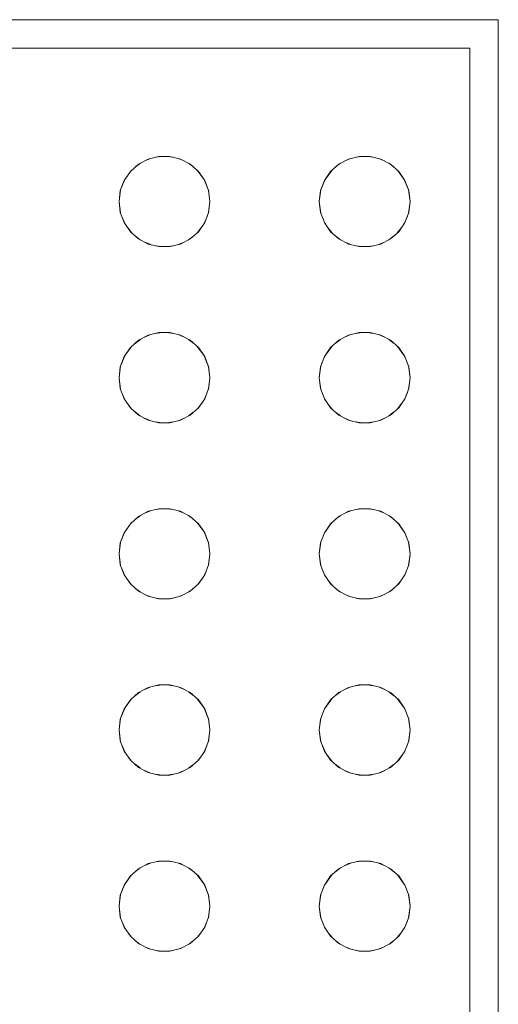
# Model space of a CAD drawing. Header units: millimetres. Extents: x 321 to 585, y -277 to 9.
# Tile 676 of 1056: x 349.882 to 350.05, y -37.76 to -37.413. Entities that reach past the tile are written whole.
import ezdxf

# ---------------------------------------------------------------- set-up
doc = ezdxf.new("R2010")
doc.units = ezdxf.units.MM
doc.header["$MEASUREMENT"] = 0
doc.layers.add('IFC-Elemento construtivo genérico-Contorno', color=253, linetype='Continuous', lineweight=5)

msp = doc.modelspace()

# ---------------------------------------------------------------- linework, layer by layer
at = {"layer": 'IFC-Elemento construtivo genérico-Contorno', "lineweight": 5}
for p, q in [((348.69014, -37.41317), (350.05014, -37.41317)), ((350.05014, -37.90717), (350.05014, -37.41317)), ((348.70014, -37.42317), (350.04014, -37.42317)), ((350.04014, -37.90317), (350.04014, -37.42317)), ((349.9235, -37.464), (349.92692, -37.46221)), ((349.92565, -37.46287), (349.92774, -37.462)), ((349.92692, -37.46221), (349.93067, -37.46128)), ((349.92948, -37.46157), (349.93171, -37.46128)), ((349.93067, -37.46128), (349.93452, -37.46128)), ((349.93348, -37.46128), (349.93571, -37.46157)), ((349.93452, -37.46128), (349.93827, -37.46221)), ((349.93744, -37.462), (349.93954, -37.46287)), ((349.93827, -37.46221), (349.94168, -37.464)), ((349.994, -37.464), (349.99741, -37.46221)), ((349.99613, -37.46288), (349.99824, -37.462)), ((349.99741, -37.46221), (350.00116, -37.46128)), ((349.99997, -37.46157), (350.0022, -37.46128)), ((350.00116, -37.46128), (350.00501, -37.46128)), ((350.00397, -37.46128), (350.0062, -37.46157)), ((350.00501, -37.46128), (350.00876, -37.46221)), ((350.00793, -37.462), (350.01003, -37.46287)), ((350.00876, -37.46221), (350.01217, -37.464)), ((349.91843, -37.46973), (349.92103, -37.46618)), ((349.91843, -37.46973), (349.92062, -37.46656)), ((349.92062, -37.46656), (349.9235, -37.464)), ((349.92225, -37.46511), (349.92413, -37.46367)), ((349.94106, -37.46367), (349.94294, -37.46511)), ((349.94168, -37.464), (349.94457, -37.46656)), ((349.94415, -37.46618), (349.94676, -37.46973)), ((349.94457, -37.46656), (349.94676, -37.46973)), ((349.98892, -37.46973), (349.99152, -37.46619)), ((349.98892, -37.46973), (349.99111, -37.46656)), ((349.99111, -37.46656), (349.994, -37.464)), ((349.99275, -37.46511), (349.99462, -37.46367)), ((350.01155, -37.46367), (350.01344, -37.46512)), ((350.01217, -37.464), (350.01506, -37.46656)), ((350.01464, -37.46618), (350.01725, -37.46973)), ((350.01506, -37.46656), (350.01725, -37.46973)), ((349.91706, -37.47334), (349.91864, -37.46943)), ((349.91706, -37.47334), (349.91843, -37.46973)), ((349.94655, -37.46943), (349.94813, -37.47334)), ((349.94676, -37.46973), (349.94813, -37.47334)), ((349.98755, -37.47334), (349.98913, -37.46944)), ((349.98755, -37.47334), (349.98892, -37.46973)), ((350.01704, -37.46943), (350.01862, -37.47334)), ((350.01725, -37.46973), (350.01862, -37.47334)), ((349.9166, -37.47717), (349.91714, -37.47303)), ((349.9166, -37.47717), (349.91706, -37.47334)), ((349.94805, -37.47303), (349.94859, -37.47717)), ((349.94813, -37.47334), (349.94859, -37.47717)), ((349.98709, -37.47717), (349.98763, -37.47303)), ((349.98709, -37.47717), (349.98755, -37.47334)), ((350.01854, -37.47303), (350.01909, -37.47717)), ((350.01862, -37.47334), (350.01909, -37.47717)), ((349.9166, -37.47717), (349.91714, -37.48131)), ((349.9166, -37.47717), (349.91706, -37.481)), ((349.94805, -37.48131), (349.94859, -37.47717)), ((349.94813, -37.481), (349.94859, -37.47717)), ((349.98709, -37.47717), (349.98763, -37.48131)), ((349.98709, -37.47717), (349.98755, -37.481)), ((350.01854, -37.48131), (350.01909, -37.47717)), ((350.01862, -37.481), (350.01909, -37.47717)), ((349.91706, -37.481), (349.91843, -37.4846)), ((349.91761, -37.48244), (349.91874, -37.48517)), ((349.94645, -37.48517), (349.9476, -37.48239)), ((349.94676, -37.4846), (349.94813, -37.481)), ((349.98755, -37.481), (349.98892, -37.4846)), ((349.98809, -37.48242), (349.98923, -37.48517)), ((350.01694, -37.48517), (350.01811, -37.48235)), ((350.01725, -37.4846), (350.01862, -37.481)), ((349.91843, -37.4846), (349.92062, -37.48778)), ((349.91953, -37.48619), (349.921, -37.48812)), ((349.94419, -37.48812), (349.94566, -37.48619)), ((349.94457, -37.48778), (349.94676, -37.4846)), ((349.98892, -37.4846), (349.99111, -37.48778)), ((349.99003, -37.48621), (349.99149, -37.48812)), ((350.01467, -37.48812), (350.01616, -37.48618)), ((350.01506, -37.48778), (350.01725, -37.4846)), ((349.92062, -37.48778), (349.9235, -37.49033)), ((349.92227, -37.48924), (349.9241, -37.49065)), ((349.9235, -37.49033), (349.92692, -37.49213)), ((349.93827, -37.49213), (349.94168, -37.49033)), ((349.94109, -37.49065), (349.94291, -37.48924)), ((349.94168, -37.49033), (349.94457, -37.48778)), ((349.99111, -37.48778), (349.994, -37.49033)), ((349.99277, -37.48925), (349.99459, -37.49065)), ((349.994, -37.49033), (349.99741, -37.49213)), ((350.00876, -37.49213), (350.01217, -37.49033)), ((350.01158, -37.49065), (350.01341, -37.48924)), ((350.01217, -37.49033), (350.01506, -37.48778)), ((349.92566, -37.49147), (349.92778, -37.49235)), ((349.92692, -37.49213), (349.93067, -37.49305)), ((349.92945, -37.49276), (349.93171, -37.49305)), ((349.93067, -37.49305), (349.93452, -37.49305)), ((349.93348, -37.49305), (349.93574, -37.49276)), ((349.93452, -37.49305), (349.93827, -37.49213)), ((349.93741, -37.49235), (349.93954, -37.49147)), ((349.99614, -37.49147), (349.99827, -37.49235)), ((349.99741, -37.49213), (350.00116, -37.49305)), ((349.99994, -37.49276), (350.0022, -37.49305)), ((350.00116, -37.49305), (350.00501, -37.49305)), ((350.00397, -37.49305), (350.00623, -37.49276)), ((350.00501, -37.49305), (350.00876, -37.49213)), ((350.0079, -37.49235), (350.01003, -37.49147)), ((349.92225, -37.52711), (349.92413, -37.52568)), ((349.9235, -37.526), (349.92692, -37.52421)), ((349.92565, -37.52488), (349.92774, -37.52401)), ((349.92692, -37.52421), (349.93067, -37.52328)), ((349.92948, -37.52358), (349.93171, -37.52328)), ((349.93067, -37.52328), (349.93452, -37.52328)), ((349.93348, -37.52328), (349.93571, -37.52358)), ((349.93452, -37.52328), (349.93827, -37.52421)), ((349.93744, -37.52401), (349.93954, -37.52488)), ((349.93827, -37.52421), (349.94168, -37.526)), ((349.94106, -37.52568), (349.94294, -37.52711)), ((349.99275, -37.52711), (349.99462, -37.52568)), ((349.994, -37.526), (349.99741, -37.52421)), ((349.99613, -37.52489), (349.99824, -37.52401)), ((349.99741, -37.52421), (350.00116, -37.52328)), ((349.99997, -37.52358), (350.0022, -37.52328)), ((350.00116, -37.52328), (350.00501, -37.52328)), ((350.00397, -37.52328), (350.0062, -37.52358)), ((350.00501, -37.52328), (350.00876, -37.52421)), ((350.00793, -37.52401), (350.01003, -37.52488)), ((350.00876, -37.52421), (350.01217, -37.526)), ((350.01155, -37.52568), (350.01344, -37.52712)), ((349.91843, -37.53173), (349.92103, -37.52819)), ((349.91843, -37.53173), (349.92062, -37.52856)), ((349.92062, -37.52856), (349.9235, -37.526)), ((349.94168, -37.526), (349.94457, -37.52856)), ((349.94415, -37.52819), (349.94676, -37.53173)), ((349.94457, -37.52856), (349.94676, -37.53173)), ((349.98892, -37.53173), (349.99152, -37.5282)), ((349.98892, -37.53173), (349.99111, -37.52856)), ((349.99111, -37.52856), (349.994, -37.526)), ((350.01217, -37.526), (350.01506, -37.52856)), ((350.01464, -37.52819), (350.01725, -37.53173)), ((350.01506, -37.52856), (350.01725, -37.53173)), ((349.91706, -37.53534), (349.91863, -37.53144)), ((349.91706, -37.53534), (349.91843, -37.53173)), ((349.94656, -37.53144), (349.94813, -37.53534)), ((349.94676, -37.53173), (349.94813, -37.53534)), ((349.98755, -37.53534), (349.9891, -37.53149)), ((349.98755, -37.53534), (349.98892, -37.53173)), ((350.01705, -37.53144), (350.01862, -37.53534)), ((350.01725, -37.53173), (350.01862, -37.53534)), ((349.9166, -37.53917), (349.91714, -37.53503)), ((349.9166, -37.53917), (349.91706, -37.53534)), ((349.94805, -37.53503), (349.94859, -37.53917)), ((349.94813, -37.53534), (349.94859, -37.53917)), ((349.98709, -37.53917), (349.98763, -37.53503)), ((349.98709, -37.53917), (349.98755, -37.53534)), ((350.01854, -37.53503), (350.01909, -37.53917)), ((350.01862, -37.53534), (350.01909, -37.53917)), ((349.9166, -37.53917), (349.91714, -37.54331)), ((349.9166, -37.53917), (349.91706, -37.543)), ((349.94805, -37.54331), (349.94859, -37.53917)), ((349.94813, -37.543), (349.94859, -37.53917)), ((349.98709, -37.53917), (349.98763, -37.54331)), ((349.98709, -37.53917), (349.98755, -37.543)), ((350.01854, -37.54331), (350.01909, -37.53917)), ((350.01862, -37.543), (350.01909, -37.53917)), ((349.91706, -37.543), (349.91843, -37.5466)), ((349.94676, -37.5466), (349.94813, -37.543)), ((349.98755, -37.543), (349.98892, -37.5466)), ((350.01725, -37.5466), (350.01862, -37.543)), ((349.91761, -37.54445), (349.91874, -37.54717)), ((349.94645, -37.54717), (349.9476, -37.5444)), ((349.98809, -37.54443), (349.98923, -37.54717)), ((350.01694, -37.54717), (350.01811, -37.54435)), ((349.91843, -37.5466), (349.92062, -37.54978)), ((349.91953, -37.5482), (349.921, -37.55012)), ((349.92062, -37.54978), (349.9235, -37.55234)), ((349.94168, -37.55234), (349.94457, -37.54978)), ((349.94419, -37.55012), (349.94566, -37.5482)), ((349.94457, -37.54978), (349.94676, -37.5466)), ((349.98892, -37.5466), (349.99111, -37.54978)), ((349.99003, -37.54822), (349.99149, -37.55012)), ((349.99111, -37.54978), (349.994, -37.55234)), ((350.01217, -37.55234), (350.01506, -37.54978)), ((350.01467, -37.55012), (350.01616, -37.54819)), ((350.01506, -37.54978), (350.01725, -37.5466)), ((349.92227, -37.55124), (349.9241, -37.55265)), ((349.9235, -37.55234), (349.92692, -37.55413)), ((349.93827, -37.55413), (349.94168, -37.55234)), ((349.94109, -37.55265), (349.94291, -37.55124)), ((349.99277, -37.55125), (349.99459, -37.55265)), ((349.994, -37.55234), (349.99741, -37.55413)), ((350.00876, -37.55413), (350.01217, -37.55234)), ((350.01158, -37.55265), (350.01341, -37.55124)), ((349.92566, -37.55347), (349.92778, -37.55435)), ((349.92692, -37.55413), (349.93067, -37.55505)), ((349.92945, -37.55476), (349.93171, -37.55505)), ((349.93067, -37.55505), (349.93452, -37.55505)), ((349.93348, -37.55505), (349.93574, -37.55476)), ((349.93452, -37.55505), (349.93827, -37.55413)), ((349.93741, -37.55435), (349.93954, -37.55347)), ((349.99614, -37.55347), (349.99827, -37.55435)), ((349.99741, -37.55413), (350.00116, -37.55505)), ((349.99994, -37.55476), (350.0022, -37.55505)), ((350.00116, -37.55505), (350.00501, -37.55505)), ((350.00397, -37.55505), (350.00623, -37.55476)), ((350.00501, -37.55505), (350.00876, -37.55413)), ((350.0079, -37.55435), (350.01003, -37.55347)), ((349.92062, -37.59056), (349.9235, -37.588)), ((349.92225, -37.58911), (349.92413, -37.58768)), ((349.9235, -37.588), (349.92692, -37.58621)), ((349.92565, -37.58688), (349.92774, -37.58601)), ((349.92692, -37.58621), (349.93067, -37.58529)), ((349.92948, -37.58558), (349.93171, -37.58529)), ((349.93067, -37.58529), (349.93452, -37.58529)), ((349.93348, -37.58529), (349.93571, -37.58558)), ((349.93452, -37.58529), (349.93827, -37.58621)), ((349.93744, -37.58601), (349.93954, -37.58688)), ((349.93827, -37.58621), (349.94168, -37.588)), ((349.94106, -37.58768), (349.94294, -37.58911)), ((349.94168, -37.588), (349.94457, -37.59056)), ((349.99111, -37.59056), (349.994, -37.588)), ((349.99275, -37.58911), (349.99462, -37.58768)), ((349.994, -37.588), (349.99741, -37.58621)), ((349.99613, -37.58689), (349.99824, -37.58601)), ((349.99741, -37.58621), (350.00116, -37.58529)), ((349.99997, -37.58558), (350.0022, -37.58529)), ((350.00116, -37.58529), (350.00501, -37.58529)), ((350.00397, -37.58529), (350.0062, -37.58558)), ((350.00501, -37.58529), (350.00876, -37.58621)), ((350.00793, -37.58601), (350.01003, -37.58688)), ((350.00876, -37.58621), (350.01217, -37.588)), ((350.01155, -37.58768), (350.01344, -37.58912)), ((350.01217, -37.588), (350.01506, -37.59056)), ((349.91843, -37.59373), (349.92103, -37.59019)), ((349.91843, -37.59373), (349.92062, -37.59056)), ((349.94415, -37.59019), (349.94676, -37.59373)), ((349.94457, -37.59056), (349.94676, -37.59373)), ((349.98892, -37.59373), (349.99152, -37.5902)), ((349.98892, -37.59373), (349.99111, -37.59056)), ((350.01464, -37.59019), (350.01725, -37.59373)), ((350.01506, -37.59056), (350.01725, -37.59373)), ((349.91706, -37.59734), (349.91863, -37.59344)), ((349.91706, -37.59734), (349.91843, -37.59373)), ((349.94656, -37.59344), (349.94813, -37.59734)), ((349.94676, -37.59373), (349.94813, -37.59734)), ((349.98755, -37.59734), (349.9891, -37.59349)), ((349.98755, -37.59734), (349.98892, -37.59373)), ((350.01705, -37.59344), (350.01862, -37.59734)), ((350.01725, -37.59373), (350.01862, -37.59734)), ((349.9166, -37.60116), (349.91714, -37.59702)), ((349.9166, -37.60116), (349.91706, -37.59734)), ((349.94805, -37.59702), (349.94859, -37.60116)), ((349.94813, -37.59734), (349.94859, -37.60116)), ((349.98709, -37.60116), (349.98763, -37.59702)), ((349.98709, -37.60116), (349.98755, -37.59734)), ((350.01854, -37.59702), (350.01909, -37.60116)), ((350.01862, -37.59734), (350.01909, -37.60116)), ((349.9166, -37.60116), (349.91714, -37.60531)), ((349.9166, -37.60116), (349.91706, -37.605)), ((349.94805, -37.60531), (349.94859, -37.60116)), ((349.94813, -37.605), (349.94859, -37.60116)), ((349.98709, -37.60116), (349.98763, -37.60531)), ((349.98709, -37.60116), (349.98755, -37.605)), ((350.01854, -37.60531), (350.01909, -37.60116)), ((350.01862, -37.605), (350.01909, -37.60116)), ((349.91706, -37.605), (349.91843, -37.60861)), ((349.94676, -37.60861), (349.94813, -37.605)), ((349.98755, -37.605), (349.98892, -37.60861)), ((350.01725, -37.60861), (350.01862, -37.605)), ((349.91758, -37.60636), (349.91874, -37.60917)), ((349.91843, -37.60861), (349.92062, -37.61178)), ((349.94457, -37.61178), (349.94676, -37.60861)), ((349.94657, -37.60889), (349.94763, -37.60631)), ((349.98806, -37.60634), (349.98923, -37.60917)), ((349.98892, -37.60861), (349.99111, -37.61178)), ((350.01506, -37.61178), (350.01725, -37.60861)), ((350.01706, -37.60889), (350.01815, -37.60626)), ((349.91953, -37.6102), (349.921, -37.61212)), ((349.92062, -37.61178), (349.9235, -37.61434)), ((349.94168, -37.61434), (349.94457, -37.61178)), ((349.94419, -37.61212), (349.94566, -37.6102)), ((349.99003, -37.61022), (349.99149, -37.61212)), ((349.99111, -37.61178), (349.994, -37.61434)), ((350.01217, -37.61434), (350.01506, -37.61178)), ((350.01467, -37.61212), (350.01616, -37.61019)), ((349.92225, -37.61322), (349.92413, -37.61466)), ((349.9235, -37.61434), (349.92692, -37.61613)), ((349.92565, -37.61546), (349.92774, -37.61633)), ((349.93744, -37.61633), (349.93954, -37.61546)), ((349.93827, -37.61613), (349.94168, -37.61434)), ((349.94106, -37.61466), (349.94294, -37.61322)), ((349.99275, -37.61323), (349.99462, -37.61466)), ((349.994, -37.61434), (349.99741, -37.61613)), ((349.99613, -37.61546), (349.99824, -37.61633)), ((350.00793, -37.61633), (350.01003, -37.61546)), ((350.00876, -37.61613), (350.01217, -37.61434)), ((350.01155, -37.61466), (350.01344, -37.61322)), ((349.92692, -37.61613), (349.93067, -37.61705)), ((349.92948, -37.61676), (349.93171, -37.61705)), ((349.93067, -37.61705), (349.93452, -37.61705)), ((349.93348, -37.61705), (349.93571, -37.61676)), ((349.93452, -37.61705), (349.93827, -37.61613)), ((349.99741, -37.61613), (350.00116, -37.61705)), ((349.99997, -37.61676), (350.0022, -37.61705)), ((350.00116, -37.61705), (350.00501, -37.61705)), ((350.00397, -37.61705), (350.0062, -37.61676)), ((350.00501, -37.61705), (350.00876, -37.61613)), ((349.92062, -37.65256), (349.9235, -37.65)), ((349.92227, -37.6511), (349.9241, -37.64969)), ((349.9235, -37.65), (349.92692, -37.64821)), ((349.92566, -37.64887), (349.92778, -37.648)), ((349.92692, -37.64821), (349.93067, -37.64729)), ((349.92945, -37.64759), (349.93171, -37.64729)), ((349.93067, -37.64729), (349.93452, -37.64729)), ((349.93348, -37.64729), (349.93574, -37.64759)), ((349.93452, -37.64729), (349.93827, -37.64821)), ((349.93741, -37.648), (349.93954, -37.64887)), ((349.93827, -37.64821), (349.94168, -37.65)), ((349.94109, -37.64969), (349.94291, -37.6511)), ((349.94168, -37.65), (349.94457, -37.65256)), ((349.99111, -37.65256), (349.994, -37.65)), ((349.99277, -37.65109), (349.99459, -37.64969)), ((349.994, -37.65), (349.99741, -37.64821)), ((349.99614, -37.64888), (349.99827, -37.64799)), ((349.99741, -37.64821), (350.00116, -37.64729)), ((349.99994, -37.64759), (350.0022, -37.64729)), ((350.00116, -37.64729), (350.00501, -37.64729)), ((350.00397, -37.64729), (350.00623, -37.64759)), ((350.00501, -37.64729), (350.00876, -37.64821)), ((350.0079, -37.648), (350.01003, -37.64887)), ((350.00876, -37.64821), (350.01217, -37.65)), ((350.01158, -37.64969), (350.01341, -37.6511)), ((350.01217, -37.65), (350.01506, -37.65256)), ((349.91843, -37.65573), (349.92103, -37.65219)), ((349.91843, -37.65573), (349.92062, -37.65256)), ((349.94415, -37.65219), (349.94676, -37.65573)), ((349.94457, -37.65256), (349.94676, -37.65573)), ((349.98892, -37.65573), (349.99152, -37.6522)), ((349.98892, -37.65573), (349.99111, -37.65256)), ((350.01464, -37.65219), (350.01725, -37.65573)), ((350.01506, -37.65256), (350.01725, -37.65573)), ((349.91706, -37.65934), (349.91863, -37.65544)), ((349.91706, -37.65934), (349.91843, -37.65573)), ((349.94656, -37.65544), (349.94813, -37.65934)), ((349.94676, -37.65573), (349.94813, -37.65934)), ((349.98755, -37.65934), (349.9891, -37.65549)), ((349.98755, -37.65934), (349.98892, -37.65573)), ((350.01705, -37.65544), (350.01862, -37.65934)), ((350.01725, -37.65573), (350.01862, -37.65934)), ((349.9166, -37.66317), (349.91714, -37.65903)), ((349.9166, -37.66317), (349.91706, -37.65934)), ((349.94805, -37.65903), (349.94859, -37.66317)), ((349.94813, -37.65934), (349.94859, -37.66317)), ((349.98709, -37.66317), (349.98763, -37.65903)), ((349.98709, -37.66317), (349.98755, -37.65934)), ((350.01854, -37.65903), (350.01909, -37.66317)), ((350.01862, -37.65934), (350.01909, -37.66317)), ((349.9166, -37.66317), (349.91714, -37.66731)), ((349.9166, -37.66317), (349.91706, -37.66699)), ((349.94805, -37.66731), (349.94859, -37.66317)), ((349.94813, -37.66699), (349.94859, -37.66317)), ((349.98709, -37.66317), (349.98763, -37.66731)), ((349.98709, -37.66317), (349.98755, -37.66699)), ((350.01854, -37.66731), (350.01909, -37.66317)), ((350.01862, -37.66699), (350.01909, -37.66317)), ((349.91706, -37.66699), (349.91843, -37.67061)), ((349.94676, -37.67061), (349.94813, -37.66699)), ((349.98755, -37.66699), (349.98892, -37.67061)), ((350.01725, -37.67061), (350.01862, -37.66699)), ((349.91759, -37.6684), (349.91863, -37.6709)), ((349.91843, -37.67061), (349.92062, -37.67378)), ((349.94457, -37.67378), (349.94676, -37.67061)), ((349.94656, -37.6709), (349.94762, -37.66835)), ((349.98807, -37.66837), (349.98912, -37.6709)), ((349.98892, -37.67061), (349.99111, -37.67378)), ((350.01506, -37.67378), (350.01725, -37.67061)), ((350.01705, -37.6709), (350.01813, -37.6683)), ((349.91948, -37.67213), (349.921, -37.67412)), ((349.92062, -37.67378), (349.9235, -37.67634)), ((349.94168, -37.67634), (349.94457, -37.67378)), ((349.94418, -37.67412), (349.94571, -37.67213)), ((349.98998, -37.67215), (349.99149, -37.67412)), ((349.99111, -37.67378), (349.994, -37.67634)), ((350.01217, -37.67634), (350.01506, -37.67378)), ((350.01467, -37.67413), (350.01621, -37.67212)), ((349.92225, -37.67523), (349.92413, -37.67666)), ((349.9235, -37.67634), (349.92692, -37.67813)), ((349.92565, -37.67746), (349.92774, -37.67833)), ((349.92692, -37.67813), (349.93067, -37.67906)), ((349.93452, -37.67906), (349.93827, -37.67813)), ((349.93744, -37.67833), (349.93954, -37.67746)), ((349.93827, -37.67813), (349.94168, -37.67634)), ((349.94106, -37.67666), (349.94294, -37.67523)), ((349.99275, -37.67524), (349.99462, -37.67666)), ((349.994, -37.67634), (349.99741, -37.67813)), ((349.99613, -37.67746), (349.99824, -37.67833)), ((349.99741, -37.67813), (350.00116, -37.67906)), ((350.00501, -37.67906), (350.00876, -37.67813)), ((350.00793, -37.67833), (350.01003, -37.67746)), ((350.00876, -37.67813), (350.01217, -37.67634)), ((350.01155, -37.67666), (350.01344, -37.67523)), ((349.92948, -37.67876), (349.93171, -37.67906)), ((349.93067, -37.67906), (349.93452, -37.67906)), ((349.93348, -37.67906), (349.93571, -37.67876)), ((349.99997, -37.67876), (350.0022, -37.67906)), ((350.00116, -37.67906), (350.00501, -37.67906)), ((350.00397, -37.67906), (350.0062, -37.67876)), ((349.92692, -37.71021), (349.93067, -37.70929)), ((349.92951, -37.70957), (349.93169, -37.70929)), ((349.93067, -37.70929), (349.93452, -37.70929)), ((349.9335, -37.70929), (349.93568, -37.70957)), ((349.93452, -37.70929), (349.93827, -37.71021)), ((349.99741, -37.71021), (350.00116, -37.70929)), ((350, -37.70957), (350.00218, -37.70929)), ((350.00116, -37.70929), (350.00501, -37.70929)), ((350.00399, -37.70929), (350.00617, -37.70957)), ((350.00501, -37.70929), (350.00876, -37.71021)), ((349.92062, -37.71456), (349.9235, -37.712)), ((349.92227, -37.7131), (349.9241, -37.71169)), ((349.9235, -37.712), (349.92692, -37.71021)), ((349.92568, -37.71086), (349.92773, -37.71001)), ((349.93746, -37.71001), (349.93951, -37.71086)), ((349.93827, -37.71021), (349.94168, -37.712)), ((349.94109, -37.71169), (349.94291, -37.7131)), ((349.94168, -37.712), (349.94457, -37.71456)), ((349.99111, -37.71456), (349.994, -37.712)), ((349.99277, -37.71309), (349.99459, -37.71169)), ((349.994, -37.712), (349.99741, -37.71021)), ((349.99617, -37.71086), (349.99823, -37.71001)), ((350.00795, -37.71001), (350.01, -37.71086)), ((350.00876, -37.71021), (350.01217, -37.712)), ((350.01158, -37.71169), (350.01341, -37.7131)), ((350.01217, -37.712), (350.01506, -37.71456)), ((349.91843, -37.71774), (349.92103, -37.71419)), ((349.91843, -37.71774), (349.92062, -37.71456)), ((349.94415, -37.71419), (349.94676, -37.71774)), ((349.94457, -37.71456), (349.94676, -37.71774)), ((349.98892, -37.71774), (349.99152, -37.7142)), ((349.98892, -37.71774), (349.99111, -37.71456)), ((350.01464, -37.71419), (350.01725, -37.71774)), ((350.01506, -37.71456), (350.01725, -37.71774)), ((349.91706, -37.72134), (349.91863, -37.71744)), ((349.91706, -37.72134), (349.91843, -37.71774)), ((349.94656, -37.71744), (349.94813, -37.72134)), ((349.94676, -37.71774), (349.94813, -37.72134)), ((349.98755, -37.72134), (349.9891, -37.71749)), ((349.98755, -37.72134), (349.98892, -37.71774)), ((350.01705, -37.71744), (350.01862, -37.72134)), ((350.01725, -37.71774), (350.01862, -37.72134)), ((349.9166, -37.72517), (349.91714, -37.72103)), ((349.9166, -37.72517), (349.91706, -37.72134)), ((349.94805, -37.72103), (349.94859, -37.72517)), ((349.94813, -37.72134), (349.94859, -37.72517)), ((349.98709, -37.72517), (349.98763, -37.72103)), ((349.98709, -37.72517), (349.98755, -37.72134)), ((350.01854, -37.72103), (350.01909, -37.72517)), ((350.01862, -37.72134), (350.01909, -37.72517)), ((349.9166, -37.72517), (349.91714, -37.72931)), ((349.9166, -37.72517), (349.91706, -37.729)), ((349.94805, -37.72931), (349.94859, -37.72517)), ((349.94813, -37.729), (349.94859, -37.72517)), ((349.98709, -37.72517), (349.98763, -37.72931)), ((349.98709, -37.72517), (349.98755, -37.729)), ((350.01854, -37.72931), (350.01909, -37.72517)), ((350.01862, -37.729), (350.01909, -37.72517)), ((349.91706, -37.729), (349.91843, -37.7326)), ((349.94676, -37.7326), (349.94813, -37.729)), ((349.98755, -37.729), (349.98892, -37.7326)), ((350.01725, -37.7326), (350.01862, -37.729)), ((349.91761, -37.73044), (349.91874, -37.73317)), ((349.91843, -37.7326), (349.92062, -37.73577)), ((349.94457, -37.73577), (349.94676, -37.7326)), ((349.94645, -37.73317), (349.9476, -37.73039)), ((349.98809, -37.73042), (349.98923, -37.73317)), ((349.98892, -37.7326), (349.99111, -37.73577)), ((350.01506, -37.73577), (350.01725, -37.7326)), ((350.01694, -37.73317), (350.01811, -37.73034)), ((349.91955, -37.73422), (349.92098, -37.7361)), ((349.92062, -37.73577), (349.9235, -37.73833)), ((349.94168, -37.73833), (349.94457, -37.73577)), ((349.94421, -37.7361), (349.94564, -37.73422)), ((349.99005, -37.73424), (349.99147, -37.7361)), ((349.99111, -37.73577), (349.994, -37.73833)), ((350.01217, -37.73833), (350.01506, -37.73577)), ((350.0147, -37.7361), (350.01614, -37.73421)), ((349.92233, -37.7373), (349.92409, -37.73864)), ((349.9235, -37.73833), (349.92692, -37.74013)), ((349.92568, -37.73947), (349.92773, -37.74032)), ((349.92692, -37.74013), (349.93067, -37.74105)), ((349.93452, -37.74105), (349.93827, -37.74013)), ((349.93746, -37.74033), (349.93951, -37.73947)), ((349.93827, -37.74013), (349.94168, -37.73833)), ((349.9411, -37.73864), (349.94286, -37.7373)), ((349.99283, -37.7373), (349.99459, -37.73864)), ((349.994, -37.73833), (349.99741, -37.74013)), ((349.99617, -37.73947), (349.99823, -37.74033)), ((349.99741, -37.74013), (350.00116, -37.74105)), ((350.00501, -37.74105), (350.00876, -37.74013)), ((350.00795, -37.74033), (350.01, -37.73947)), ((350.00876, -37.74013), (350.01217, -37.73833)), ((350.01159, -37.73864), (350.01336, -37.73729)), ((349.92951, -37.74076), (349.93169, -37.74105)), ((349.93067, -37.74105), (349.93452, -37.74105)), ((349.9335, -37.74105), (349.93568, -37.74076)), ((350, -37.74076), (350.00218, -37.74105)), ((350.00116, -37.74105), (350.00501, -37.74105)), ((350.00399, -37.74105), (350.00617, -37.74076))]:
    msp.add_line(p, q, dxfattribs=at)

doc.saveas('drawing.dxf')
